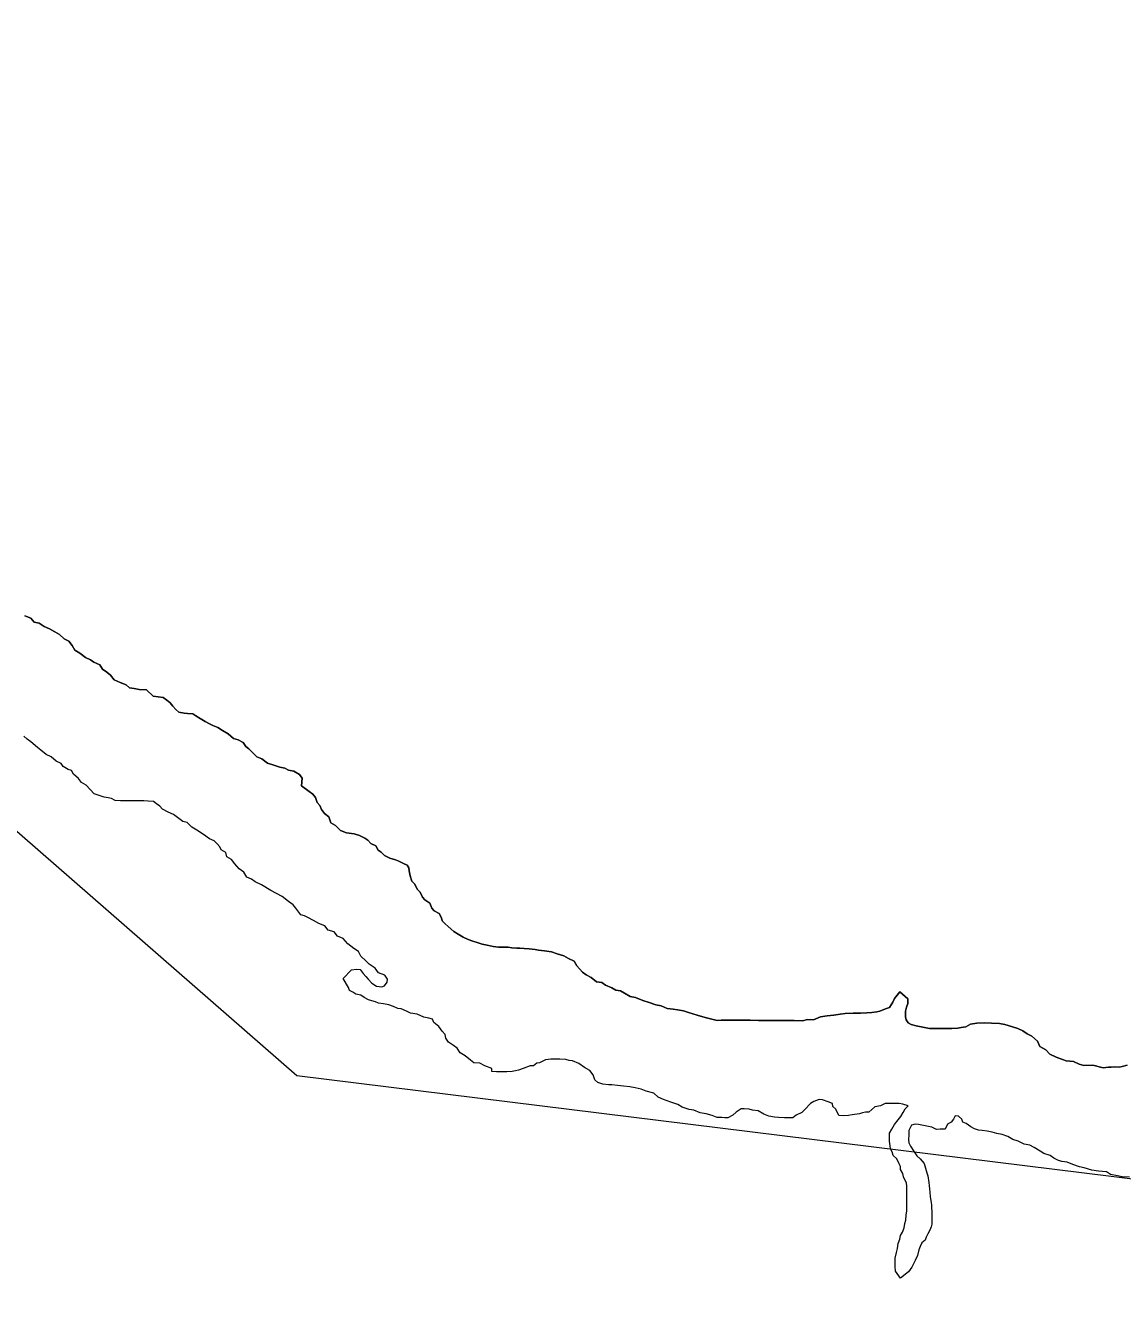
# Model space of a CAD drawing. Extents: x -1643653 to 4543381, y 1624270 to 13878484.
# Drawn here: x 806939 to 807697, y 9013388 to 9014280 of the extents above; entities that cross this region are included whole.
import ezdxf

# ---------------------------------------------------------------- set-up
doc = ezdxf.new("R2010")
doc.units = 0
doc.header["$LTSCALE"] = 200
doc.layers.add('60', color=7, linetype='Continuous', lineweight=13)

msp = doc.modelspace()

# ---------------------------------------------------------------- linework, layer by layer
at = {"layer": '60'}
for points in [[(814598.3, 9008896), (813758.5, 9010664.1), (812879.6, 9010781.5), (811952.2, 9011648.1), (810858.7, 9011770.6), (810494.2, 9012398.9), (808613.3, 9013370.5), (807126, 9013554.3), (805831.2, 9014683.5)], [(806938.1, 9013872), (806942.1, 9013870.3), (806944.5, 9013867.7), (806948, 9013867), (806951.5, 9013864.7), (806955, 9013862.9), (806958.7, 9013860.9), (806962, 9013859.1), (806965.2, 9013856.1), (806968.5, 9013854.6), (806970.7, 9013851.5), (806972.7, 9013848.3), (806976.1, 9013846.2), (806980.1, 9013843.2), (806983.4, 9013841.7), (806985.8, 9013839.9), (806989.8, 9013838.2), (806991.8, 9013835.1), (806994.8, 9013833.1), (806997.3, 9013831.1), (806999.8, 9013827.8), (807004, 9013826), (807008, 9013824.3), (807010.5, 9013822.2), (807013.7, 9013821.7), (807017.2, 9013821.2), (807022.2, 9013820.9), (807026.7, 9013816.6), (807033.7, 9013815.6)], [(807033.7, 9013815.6), (807026.7, 9013816.6), (807022.2, 9013820.9), (807017.2, 9013821.2), (807013.7, 9013821.7), (807010.5, 9013822.2), (807008, 9013824.3), (807004, 9013826), (806999.8, 9013827.8), (806997.3, 9013831.1), (806994.8, 9013833.1), (806991.8, 9013835.1), (806989.8, 9013838.2), (806985.8, 9013839.9), (806983.4, 9013841.7), (806980.1, 9013843.2), (806976.1, 9013846.2), (806972.7, 9013848.3), (806970.7, 9013851.5), (806968.5, 9013854.6), (806965.2, 9013856.1), (806962, 9013859.1), (806958.7, 9013860.9), (806955, 9013862.9), (806951.5, 9013864.7), (806948, 9013867), (806944.5, 9013867.7), (806942.1, 9013870.3), (806938.1, 9013872)], [(807033.7, 9013815.6), (807036.2, 9013813.8), (807038.4, 9013811.8), (807040.4, 9013809.5), (807042.4, 9013807.3), (807044.6, 9013805.5), (807048.1, 9013804.7), (807050.4, 9013804.5), (807054.1, 9013804.2), (807056.3, 9013802.9), (807059.3, 9013801.1), (807062.6, 9013799.1), (807065.8, 9013797.3), (807068.1, 9013796.3), (807071.5, 9013794.8), (807074.8, 9013792.8), (807078.5, 9013790.5), (807082.2, 9013787.2), (807085.5, 9013786.4), (807089, 9013784.4), (807090.7, 9013781.7), (807092.9, 9013780.1), (807094.9, 9013778.1), (807098.4, 9013774.6), (807101.9, 9013773.1), (807105.9, 9013770.3), (807110.1, 9013768.8), (807114.3, 9013767.5), (807117.8, 9013766.7), (807120.3, 9013765.4), (807124.1, 9013764.7), (807127.8, 9013762.4), (807129.8, 9013759.9), (807129.3, 9013754.6), (807134.7, 9013750.6), (807137.2, 9013748.8), (807139, 9013746.5), (807140.2, 9013743), (807141.9, 9013741), (807143.1, 9013738.2), (807145.1, 9013735.5), (807148.1, 9013733.2), (807149.6, 9013728.9), (807152.8, 9013727.2), (807156.3, 9013723.6), (807160.3, 9013722.1), (807165.8, 9013721.3), (807169.3, 9013720.3), (807173, 9013718.5), (807175.2, 9013717), (807177.2, 9013714.7), (807180.7, 9013713.2), (807182.2, 9013710), (807184.4, 9013708.7), (807186.7, 9013706.4), (807190.4, 9013704.6), (807194.2, 9013703.4), (807196.6, 9013702.6), (807199.9, 9013700.8), (807202.4, 9013699.8), (807203.4, 9013697.8), (807203.6, 9013695.8), (807204.3, 9013692.3), (807205.5, 9013688.8), (807207.3, 9013686.8), (807209.5, 9013683), (807211.2, 9013681), (807213, 9013677.7), (807214.5, 9013675.7), (807217.9, 9013673.4), (807219.4, 9013670.1), (807221.1, 9013668.1), (807224.4, 9013666.4), (807226.1, 9013663.3), (807226.6, 9013661.3), (807228.6, 9013659.3), (807230.6, 9013657.3), (807234.5, 9013654), (807237.5, 9013652), (807241, 9013650), (807244.5, 9013648.5), (807247.8, 9013647.2), (807250.7, 9013646.4), (807254.2, 9013645.1), (807257.7, 9013644.4), (807261.7, 9013643.6), (807265.5, 9013643.1), (807268.7, 9013643), (807272.2, 9013643), (807274.7, 9013642.7), (807278.2, 9013642.5), (807280.2, 9013642.5), (807283.2, 9013642.2), (807286.7, 9013641.9), (807290.7, 9013641.4), (807293.2, 9013641.1), (807297.2, 9013640.6), (807302, 9013639.8), (807306, 9013638.5), (807310.5, 9013637), (807313.9, 9013635.2)], [(807313.9, 9013635.2), (807310.5, 9013637), (807306, 9013638.5), (807302, 9013639.8), (807297.2, 9013640.6), (807293.2, 9013641.1), (807290.7, 9013641.4), (807286.7, 9013641.9), (807283.2, 9013642.2), (807280.2, 9013642.5), (807278.2, 9013642.5), (807274.7, 9013642.7), (807272.2, 9013643), (807268.7, 9013643), (807265.5, 9013643.1), (807261.7, 9013643.6), (807257.7, 9013644.4), (807254.2, 9013645.1), (807250.7, 9013646.4), (807247.8, 9013647.2), (807244.5, 9013648.5), (807241, 9013650), (807237.5, 9013652), (807234.5, 9013654), (807230.6, 9013657.3), (807228.6, 9013659.3), (807226.6, 9013661.3), (807226.1, 9013663.3), (807224.4, 9013666.4), (807221.1, 9013668.1), (807219.4, 9013670.1), (807217.9, 9013673.4), (807214.5, 9013675.7), (807213, 9013677.7), (807211.2, 9013681), (807209.5, 9013683), (807207.3, 9013686.8), (807205.5, 9013688.8), (807204.3, 9013692.3), (807203.6, 9013695.8), (807203.4, 9013697.8), (807202.4, 9013699.8), (807199.9, 9013700.8), (807196.6, 9013702.6), (807194.2, 9013703.4), (807190.4, 9013704.6), (807186.7, 9013706.4), (807184.4, 9013708.7), (807182.2, 9013710), (807180.7, 9013713.2), (807177.2, 9013714.7), (807175.2, 9013717), (807173, 9013718.5), (807169.3, 9013720.3), (807165.8, 9013721.3), (807160.3, 9013722.1), (807156.3, 9013723.6), (807152.8, 9013727.2), (807149.6, 9013728.9), (807148.1, 9013733.2), (807145.1, 9013735.5), (807143.1, 9013738.2), (807141.9, 9013741), (807140.2, 9013743), (807139, 9013746.5), (807137.2, 9013748.8), (807134.7, 9013750.6), (807129.3, 9013754.6), (807129.8, 9013759.9), (807127.8, 9013762.4), (807124.1, 9013764.7), (807120.3, 9013765.4), (807117.8, 9013766.7), (807114.3, 9013767.5), (807110.1, 9013768.8), (807105.9, 9013770.3), (807101.9, 9013773.1), (807098.4, 9013774.6), (807094.9, 9013778.1), (807092.9, 9013780.1), (807090.7, 9013781.7), (807089, 9013784.4), (807085.5, 9013786.4), (807082.2, 9013787.2), (807078.5, 9013790.5), (807074.8, 9013792.8), (807071.5, 9013794.8), (807068.1, 9013796.3), (807065.8, 9013797.3), (807062.6, 9013799.1), (807059.3, 9013801.1), (807056.3, 9013802.9), (807054.1, 9013804.2), (807050.4, 9013804.5), (807048.1, 9013804.7), (807044.6, 9013805.5), (807042.4, 9013807.3), (807040.4, 9013809.5), (807038.4, 9013811.8), (807036.2, 9013813.8), (807033.7, 9013815.6)], [(807163.8, 9013627.5), (807167.3, 9013627.9), (807169.8, 9013627.7), (807171.8, 9013624.9), (807173.8, 9013622.9), (807175.3, 9013620.9), (807178, 9013618.3), (807181.2, 9013616.1), (807184.7, 9013615.6), (807186.7, 9013616.3), (807188.5, 9013619), (807188.8, 9013621), (807186.8, 9013623.8), (807182.6, 9013625.3), (807180.1, 9013628.6), (807176.1, 9013631.4), (807174.1, 9013633.4), (807170.4, 9013636.9), (807168.7, 9013640.2), (807165.4, 9013642.2), (807161.4, 9013645.5), (807158.2, 9013649), (807154.2, 9013650.6), (807151.8, 9013653.6), (807147.8, 9013654.8), (807145.5, 9013657.9), (807141.3, 9013659.4), (807137.6, 9013661.4), (807133.6, 9013663.5), (807131.3, 9013664.7), (807128.8, 9013665.5), (807125.4, 9013670), (807123.6, 9013672.3), (807120.4, 9013674.6), (807115.9, 9013678.1), (807108.2, 9013682.2), (807101.7, 9013686.2), (807097.2, 9013688.2), (807094.8, 9013690), (807091.5, 9013691.5), (807089.5, 9013695), (807086.1, 9013697.3), (807083.1, 9013700.6), (807080.8, 9013703.6), (807077.6, 9013705.6), (807077.1, 9013708.4), (807073.7, 9013710.4), (807072.9, 9013712.4), (807070.9, 9013714.4), (807068.9, 9013716.5), (807065.7, 9013718), (807061.5, 9013721), (807057, 9013724), (807053.5, 9013726.1), (807050.3, 9013729.3), (807047.3, 9013729.9), (807043.6, 9013732.6), (807040.8, 9013734.7), (807037.1, 9013736.4), (807033.3, 9013738.5), (807031.4, 9013740.5), (807029.1, 9013742.2), (807026.9, 9013743.8), (807023.4, 9013744), (807020.4, 9013744.1), (807017.4, 9013744.1), (807013.1, 9013744.1), (807009.6, 9013744.1), (807007.6, 9013744.2), (807004.1, 9013744.2), (807000.6, 9013744.4), (806997.9, 9013745.7), (806995.6, 9013746.2), (806992.9, 9013746.8), (806985.9, 9013749.1), (806980.5, 9013755.1), (806977.2, 9013756.9), (806975.2, 9013759.6), (806971.8, 9013762.7), (806970.3, 9013765.2), (806968, 9013765.9), (806964.5, 9013768), (806963.1, 9013770), (806959.8, 9013771.5), (806956.3, 9013774.5), (806952.8, 9013776.1), (806949.1, 9013779.3), (806946.9, 9013781.1), (806942.2, 9013784.9), (806939.7, 9013786.9), (806937.4, 9013788.9)], [(807313.9, 9013635.2), (807317.7, 9013633.4), (807319.7, 9013630.2), (807323.6, 9013625.9), (807326.1, 9013623.9), (807329.6, 9013622.1), (807333.3, 9013619.1), (807336.8, 9013618.6), (807339.3, 9013616.8), (807343.8, 9013615), (807346.5, 9013613.5), (807349.8, 9013613), (807352.5, 9013611.4), (807356.5, 9013608.9), (807360.2, 9013608.4), (807365.2, 9013606.3), (807369.5, 9013604.8), (807374.2, 9013603.3), (807378, 9013602.5), (807382, 9013600.7), (807386.2, 9013600.2), (807389.2, 9013599.7), (807393.4, 9013599.1), (807396.7, 9013597.9), (807402.7, 9013596.1), (807408.4, 9013594.5), (807416.7, 9013592.5), (807419.4, 9013592.7), (807421.4, 9013592.7), (807425.4, 9013592.7), (807432.2, 9013592.6), (807439.4, 9013592.6), (807445.2, 9013592.5), (807447.7, 9013592.5), (807451.4, 9013592.5), (807453.4, 9013592.5), (807458.2, 9013592.5), (807461.7, 9013592.4), (807467.2, 9013592.4), (807469.9, 9013592.4), (807475.7, 9013592.3), (807478.7, 9013593.1), (807483.2, 9013593), (807488, 9013595), (807492.7, 9013595.7), (807497.2, 9013596.2), (807501.7, 9013596.7), (807505, 9013597.2), (807510.7, 9013597.6), (807515.7, 9013597.6), (807520, 9013597.8), (807523.5, 9013598), (807527, 9013598.5), (807529, 9013598.8), (807533, 9013600.5), (807535.8, 9013601.5), (807538.1, 9013605), (807539.1, 9013607.7), (807542.9, 9013612.2), (807548.3, 9013607.4), (807548.3, 9013604.1), (807547.5, 9013601.6), (807546.8, 9013598.9), (807546.7, 9013596.9), (807546.7, 9013594.9), (807547.2, 9013592.9), (807548.5, 9013590.9), (807550.7, 9013589.6), (807554.2, 9013588.8), (807556.4, 9013588.3), (807558.7, 9013587.8), (807563.4, 9013587), (807566.4, 9013587), (807570.9, 9013587), (807573.2, 9013586.9), (807576.7, 9013586.9), (807578.9, 9013586.9), (807582.9, 9013587.1), (807585.2, 9013587.6), (807588.5, 9013588.1), (807591.7, 9013589.8), (807596, 9013590.5), (807601.5, 9013590.8), (807606.2, 9013590.7), (807611.7, 9013590.4), (807615.5, 9013589.7), (807620.7, 9013588.1), (807624.5, 9013586.8), (807627.9, 9013585.3), (807630.9, 9013583.3), (807634.2, 9013581.5), (807637.9, 9013578.2), (807639.6, 9013574.5), (807643.8, 9013572.2), (807646.6, 9013569.2), (807650.8, 9013567.2), (807655.3, 9013565.4), (807657.8, 9013564.6), (807662.8, 9013564.1), (807666.8, 9013562.3), (807670, 9013561.3)], [(807670, 9013561.3), (807666.8, 9013562.3), (807662.8, 9013564.1), (807657.8, 9013564.6), (807655.3, 9013565.4), (807650.8, 9013567.2), (807646.6, 9013569.2), (807643.8, 9013572.2), (807639.6, 9013574.5), (807637.9, 9013578.2), (807634.2, 9013581.5), (807630.9, 9013583.3), (807627.9, 9013585.3), (807624.5, 9013586.8), (807620.7, 9013588.1), (807615.5, 9013589.7), (807611.7, 9013590.4), (807606.2, 9013590.7), (807601.5, 9013590.8), (807596, 9013590.5), (807591.7, 9013589.8), (807588.5, 9013588.1), (807585.2, 9013587.6), (807582.9, 9013587.1), (807578.9, 9013586.9), (807576.7, 9013586.9), (807573.2, 9013586.9), (807570.9, 9013587), (807566.4, 9013587), (807563.4, 9013587), (807558.7, 9013587.8), (807556.4, 9013588.3), (807554.2, 9013588.8), (807550.7, 9013589.6), (807548.5, 9013590.9), (807547.2, 9013592.9), (807546.7, 9013594.9), (807546.7, 9013596.9), (807546.8, 9013598.9), (807547.5, 9013601.6), (807548.3, 9013604.1), (807548.3, 9013607.4), (807542.9, 9013612.2), (807539.1, 9013607.7), (807538.1, 9013605), (807535.8, 9013601.5), (807533, 9013600.5), (807529, 9013598.8), (807527, 9013598.5), (807523.5, 9013598), (807520, 9013597.8), (807515.7, 9013597.6), (807510.7, 9013597.6), (807505, 9013597.2), (807501.7, 9013596.7), (807497.2, 9013596.2), (807492.7, 9013595.7), (807488, 9013595), (807483.2, 9013593), (807478.7, 9013593.1), (807475.7, 9013592.3), (807469.9, 9013592.4), (807467.2, 9013592.4), (807461.7, 9013592.4), (807458.2, 9013592.5), (807453.4, 9013592.5), (807451.4, 9013592.5), (807447.7, 9013592.5), (807445.2, 9013592.5), (807439.4, 9013592.6), (807432.2, 9013592.6), (807425.4, 9013592.7), (807421.4, 9013592.7), (807419.4, 9013592.7), (807416.7, 9013592.5), (807408.4, 9013594.5), (807402.7, 9013596.1), (807396.7, 9013597.9), (807393.4, 9013599.1), (807389.2, 9013599.7), (807386.2, 9013600.2), (807382, 9013600.7), (807378, 9013602.5), (807374.2, 9013603.3), (807369.5, 9013604.8), (807365.2, 9013606.3), (807360.2, 9013608.4), (807356.5, 9013608.9), (807352.5, 9013611.4), (807349.8, 9013613), (807346.5, 9013613.5), (807343.8, 9013615), (807339.3, 9013616.8), (807336.8, 9013618.6), (807333.3, 9013619.1), (807329.6, 9013622.1), (807326.1, 9013623.9), (807323.6, 9013625.9), (807319.7, 9013630.2), (807317.7, 9013633.4), (807313.9, 9013635.2)], [(807468.9, 9013525.3), (807465.4, 9013525.3), (807463.2, 9013525.3), (807458.9, 9013525.4), (807456.2, 9013525.6), (807452.2, 9013526.4), (807448.9, 9013527.7), (807444.9, 9013530), (807440.9, 9013530.5), (807438.7, 9013531.2), (807435.2, 9013531.3), (807433.2, 9013531.3), (807429.7, 9013529.1), (807427.4, 9013527.1), (807423.9, 9013525.3), (807421.9, 9013525.3), (807419.9, 9013525.4), (807416.6, 9013525.4), (807413.2, 9013526.9), (807408.9, 9013527.9), (807404.9, 9013528.7), (807400.4, 9013530.5), (807397.2, 9013531), (807392.4, 9013532.6), (807389.5, 9013534.3), (807384.5, 9013535.9), (807379.5, 9013537.9), (807375.7, 9013539.4), (807372.8, 9013542.2), (807367.5, 9013543.5), (807364, 9013545), (807360, 9013545.8), (807356.3, 9013546.6), (807351.8, 9013547.1), (807347.8, 9013547.6), (807343.8, 9013547.9), (807341.5, 9013547.9), (807337.5, 9013548.4), (807334, 9013549.5), (807332.1, 9013551.5), (807330.8, 9013555), (807328.6, 9013558), (807324.9, 9013560), (807320.9, 9013562.8), (807316.7, 9013564.6), (807314.4, 9013564.9), (807311.9, 9013565.4), (807307.9, 9013565.7), (807303.7, 9013565.7), (807301.7, 9013565.7), (807297.9, 9013565.2), (807293.9, 9013563.2), (807291.9, 9013563), (807289.6, 9013561), (807287.4, 9013561), (807282.6, 9013559.3), (807279.3, 9013558.1), (807277.3, 9013557.6), (807274.8, 9013557.1), (807271.3, 9013556.9), (807267.8, 9013556.9), (807264.1, 9013556.9), (807260.8, 9013557.2), (807260.8, 9013559.2), (807256.1, 9013561.2), (807252.6, 9013563), (807248.4, 9013563.3), (807246.1, 9013565.1), (807242.4, 9013568.1), (807238.9, 9013570.1), (807236.9, 9013573.4), (807234.4, 9013575.2), (807231, 9013577.4), (807229, 9013580.2), (807228.5, 9013582.7), (807226.5, 9013585), (807224.3, 9013588.2), (807220.8, 9013591), (807219.8, 9013593.3), (807217.3, 9013594.1), (807213.8, 9013594.8), (807209.3, 9013596.9), (807204.6, 9013597.4), (807201.9, 9013598.9), (807198.1, 9013600.4), (807195.9, 9013600.7), (807192.9, 9013602), (807189.6, 9013603.2), (807185.9, 9013604), (807182.6, 9013604.5), (807180.4, 9013605.3), (807177.9, 9013606.1), (807175.7, 9013606.8), (807172.7, 9013608.4), (807170.2, 9013609.9), (807166.9, 9013610.7), (807164.7, 9013611.9), (807162.5, 9013613.2), (807161.7, 9013615.2), (807158, 9013621.5), (807163.8, 9013627.5)], [(807670, 9013561.3), (807676.3, 9013561.5), (807683.3, 9013559.7), (807687, 9013560.2), (807689, 9013560.1), (807691.3, 9013560.4), (807694.5, 9013560.3), (807696.5, 9013560.6), (807700, 9013561.6)], [(807700, 9013561.6), (807696.5, 9013560.6), (807694.5, 9013560.3), (807691.3, 9013560.4), (807689, 9013560.1), (807687, 9013560.2), (807683.3, 9013559.7), (807676.3, 9013561.5), (807670, 9013561.3)], [(807557, 9013496.9), (807559.7, 9013493.7), (807560.7, 9013490.4), (807561.4, 9013487.1), (807562.2, 9013485.1), (807562.9, 9013480.6), (807563.1, 9013478.1), (807563.3, 9013476.1), (807563.6, 9013473.8), (807563.8, 9013470.6), (807564.5, 9013466.8), (807564.8, 9013464.8), (807564.7, 9013462.8), (807565, 9013460.8), (807565, 9013458.6), (807564.9, 9013455.3), (807564.9, 9013451.8), (807564.6, 9013449.8), (807563.6, 9013447.6), (807562.3, 9013445.1), (807561.1, 9013442.8), (807560.3, 9013440.6), (807558.1, 9013438.8), (807557, 9013436.3), (807556, 9013434.1), (807555, 9013430.1), (807553.5, 9013426.6), (807552.2, 9013424.3), (807551.2, 9013422.1), (807548.9, 9013418.9), (807543.4, 9013414.4), (807539.9, 9013419.2), (807539.7, 9013422.4), (807539.7, 9013424.7), (807539.7, 9013428.2), (807540.5, 9013432.2), (807541.3, 9013434.9), (807541.8, 9013438.4), (807542.8, 9013441.4), (807543.3, 9013443.9), (807544.6, 9013446.2), (807545.9, 9013449.2), (807546.4, 9013452.2), (807546.9, 9013454.4), (807547.2, 9013457.9), (807547.7, 9013460.9), (807547.7, 9013463.9), (807547.8, 9013466.2), (807547.8, 9013469.4), (807547.8, 9013473), (807547.8, 9013475), (807547.8, 9013478), (807547.4, 9013480), (807545.4, 9013484.5), (807544.9, 9013486.7), (807543.4, 9013489.5), (807543.2, 9013491.5), (807542.5, 9013493.5), (807540.7, 9013496.8), (807538.2, 9013499.1), (807537.5, 9013501.8), (807536.3, 9013503.8), (807536.1, 9013505.8), (807535.6, 9013509.1), (807535.6, 9013512.1), (807535.6, 9013514.6), (807537.4, 9013517.3), (807539.2, 9013520.6), (807541.7, 9013523.8), (807543.5, 9013526.1), (807545.2, 9013528.8), (807546.5, 9013531.5), (807548.5, 9013533.5), (807545, 9013534.6), (807542.5, 9013535.1), (807539.3, 9013535.1), (807536.8, 9013535.1), (807532.8, 9013535.1), (807529.5, 9013533.4), (807525.5, 9013532.7), (807523.5, 9013530.9), (807521.5, 9013529.2), (807519.2, 9013529.2), (807517, 9013528.7), (807515, 9013528), (807510, 9013527.3), (807507.4, 9013526.8), (807504.2, 9013526.6), (807500.7, 9013526.8), (807498.5, 9013531.1), (807496.5, 9013533.1), (807496.2, 9013535.1), (807493.3, 9013536.2), (807489.3, 9013537.7), (807487, 9013537.9), (807483.3, 9013536.5), (807481.2, 9013535), (807477.2, 9013531), (807475.2, 9013528.8), (807471.2, 9013527), (807468.9, 9013525.3)], [(807701.5, 9013484.2), (807696.5, 9013484.5), (807693.2, 9013485.2), (807688.5, 9013486), (807685.7, 9013487.8), (807680.2, 9013488.3), (807675.5, 9013489.1), (807670.2, 9013490.7), (807667, 9013491.4), (807662.5, 9013493), (807658.5, 9013494.5), (807654.8, 9013495), (807652.5, 9013495.8), (807649.3, 9013497.3), (807646.8, 9013499.1), (807642.3, 9013500.6), (807639.8, 9013502.1), (807635.6, 9013504.7), (807632.8, 9013506.4), (807628.8, 9013507), (807624.6, 9013509), (807620.9, 9013510.3), (807617.6, 9013512.3), (807613.6, 9013513.6), (807609.9, 9013514.3), (807606.7, 9013515.4), (807603.2, 9013515.9), (807599.7, 9013516.4), (807597.2, 9013516.7), (807594.4, 9013517.5), (807591.9, 9013519), (807588.7, 9013521.2), (807586.4, 9013522.3), (807585.7, 9013524.3), (807583.5, 9013526.3), (807581.2, 9013526.6), (807580, 9013524.3), (807578.4, 9013522.1), (807575.9, 9013520.8), (807574.2, 9013517.3), (807570.7, 9013517.4), (807568.2, 9013517.1), (807564.9, 9013518.7), (807562.7, 9013519.2), (807559.2, 9013519.9), (807555.7, 9013520.5), (807553.4, 9013520.7), (807550.9, 9013520.2), (807549.1, 9013516.5), (807549.1, 9013513.7), (807548.8, 9013510), (807549.1, 9013508), (807550.3, 9013505.7), (807552.3, 9013502.5), (807554.5, 9013498.9), (807557, 9013496.9)]]:
    msp.add_lwpolyline(points, dxfattribs=at)
at = {"layer": '60', "lineweight": 25}
msp.add_spline([(814781, 9009175.5), (814787.2, 9009173.4), (814796.9, 9009173.4), (814799.4, 9009172.4), (814805.1, 9009174.5), (814805.6, 9009176.5), (814811.7, 9009179.5), (814811.7, 9009179.5), (814801.5, 9009181), (814790.7, 9009181.5), (814784.1, 9009183.1), (814777.4, 9009185.1), (814778.4, 9009175.5)], degree=3, dxfattribs=at)

# ---------------------------------------------------------------- texts
at = {"layer": '60', "width": 0.9}
msp.add_text('R I O   S Ã O   F R A N C I S C O', height=500, rotation=332.036, dxfattribs=at).set_placement((805339.6, 9013807.5))

doc.saveas('drawing.dxf')
